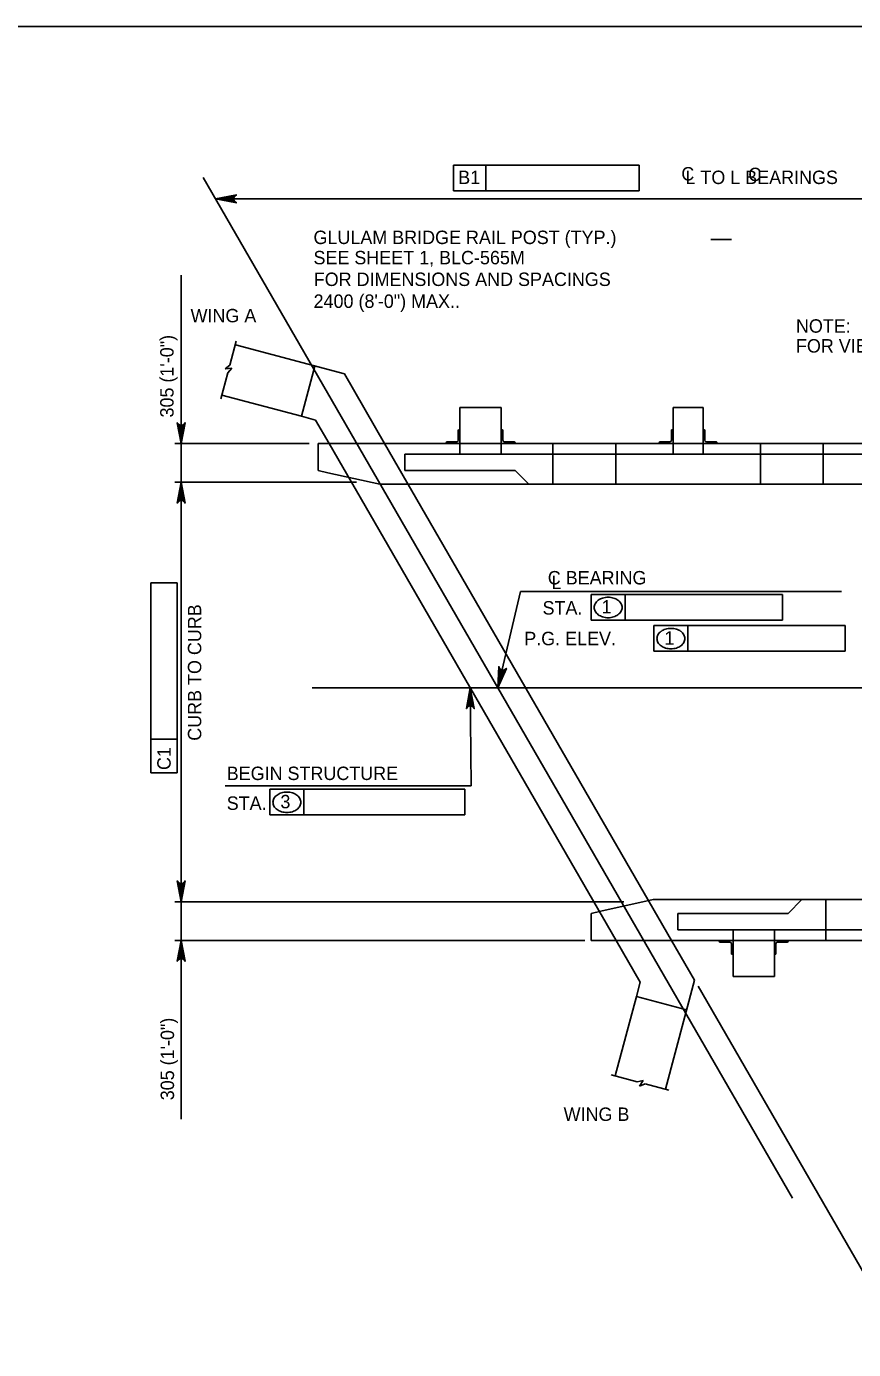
# Model space of a CAD drawing. Extents: x 638268 to 640277, y 295465 to 298435.
# Drawn here: x 638478.1 to 638663, y 296936.4 to 297232.5 of the extents above; entities that cross this region are included whole.
import ezdxf

# ---------------------------------------------------------------- set-up
doc = ezdxf.new("R2010")
doc.units = 0
for name, color, linetype in [('2', 7, 'Continuous'), ('3', 7, 'Continuous'), ('4', 7, 'Continuous')]:
    doc.layers.add(name, color=color, linetype=linetype)

msp = doc.modelspace()

# ---------------------------------------------------------------- linework, layer by layer
at = {"layer": '2'}
for p, q in [((638475.46, 297232.46), (639261.46, 297232.46)), ((638549.18, 297154.71), (638524.78, 297161.24)), ((638539.56, 297145.23), (638542.57, 297156.48)), ((638558.17, 297139.14), (638549.18, 297154.71)), ((638539.56, 297145.23), (638521.77, 297150)), ((638575.01, 297147.23), (638584.25, 297147.23)), ((638575.01, 297147.23), (638575.01, 297136.74)), ((638584.25, 297147.23), (638584.25, 297136.74)), ((638622.68, 297147.23), (638622.68, 297136.74)), ((638629.4, 297147.23), (638622.68, 297147.23)), ((638629.4, 297147.23), (638622.68, 297147.23)), ((638629.4, 297147.23), (638629.4, 297136.74)), ((638542.71, 297144.39), (638539.56, 297145.23)), ((638542.71, 297144.39), (638545.74, 297139.14)), ((638574.65, 297142.05), (638574.65, 297139.86)), ((638574.83, 297142.23), (638575.01, 297142.23)), ((638575.01, 297142.23), (638575.01, 297139.14)), ((638584.43, 297142.23), (638584.25, 297142.23)), ((638584.25, 297142.23), (638584.25, 297139.14)), ((638584.61, 297142.05), (638584.61, 297139.86)), ((638622.31, 297142.05), (638622.31, 297139.86)), ((638622.5, 297142.23), (638622.68, 297142.23)), ((638622.68, 297142.23), (638622.68, 297139.14)), ((638629.59, 297142.23), (638629.4, 297142.23)), ((638629.4, 297142.23), (638629.4, 297139.14)), ((638629.77, 297142.05), (638629.77, 297139.86)), ((638543.27, 297133.75), (638543.27, 297139.14)), ((638543.27, 297139.14), (638755.15, 297139.14)), ((638575.01, 297139.14), (638543.27, 297139.14)), ((638543.27, 297139.14), (638543.27, 297133.11)), ((638545.74, 297139.14), (638609.93, 297027.96)), ((638558.17, 297139.14), (638622.36, 297027.96)), ((638571.92, 297139.32), (638571.92, 297139.14)), ((638575.01, 297139.14), (638571.92, 297139.14)), ((638572.1, 297139.5), (638574.29, 297139.5)), ((638575.01, 297139.14), (638584.25, 297139.14)), ((638584.25, 297139.14), (638587.34, 297139.14)), ((638607.96, 297139.14), (638584.25, 297139.14)), ((638587.16, 297139.5), (638584.98, 297139.5)), ((638587.34, 297139.32), (638587.34, 297139.14)), ((638595.8, 297139.14), (638595.8, 297130.02)), ((638608.04, 297139.14), (638755.13, 297139.14)), ((638609.87, 297139.14), (638609.87, 297130.02)), ((638619.59, 297139.32), (638619.59, 297139.14)), ((638622.68, 297139.14), (638619.59, 297139.14)), ((638619.77, 297139.5), (638621.95, 297139.5)), ((638630.66, 297139.14), (638621.42, 297139.14)), ((638629.4, 297139.14), (638622.68, 297139.14)), ((638629.4, 297139.14), (638632.5, 297139.14)), ((638632.31, 297139.5), (638630.13, 297139.5)), ((638632.5, 297139.32), (638632.5, 297139.14)), ((638642.21, 297139.14), (638642.21, 297130.02)), ((638656.23, 297139.14), (638656.24, 297130.02)), ((638562.69, 297136.74), (638607.87, 297136.74)), ((638562.69, 297136.74), (638562.69, 297133.11)), ((638735.71, 297136.74), (638607.87, 297136.74)), ((638543.27, 297133.11), (638545.44, 297132.62)), ((638545.44, 297132.62), (638557.12, 297130.02)), ((638562.69, 297133.11), (638587.33, 297133.11)), ((638590.42, 297130.02), (638587.33, 297133.11)), ((638590.42, 297130.02), (638557.12, 297130.02)), ((638590.42, 297130.02), (638606.58, 297130.02)), ((638590.42, 297130.02), (638741.28, 297130.02)), ((638604.36, 297033.99), (638606.53, 297034.48)), ((638606.53, 297034.48), (638618.21, 297037.09)), ((638651.51, 297037.09), (638618.21, 297037.09)), ((638651.51, 297037.09), (638648.42, 297033.99)), ((638651.51, 297037.09), (638667.67, 297037.09)), ((638651.51, 297037.09), (638802.37, 297037.09)), ((638656.89, 297027.96), (638656.89, 297037.09)), ((638604.36, 297027.96), (638604.36, 297033.99)), ((638623.78, 297033.99), (638648.42, 297033.99)), ((638623.78, 297030.36), (638623.78, 297033.99)), ((638623.78, 297030.36), (638668.96, 297030.36)), ((638636.1, 297019.87), (638636.1, 297030.36)), ((638645.34, 297019.87), (638645.34, 297030.36)), ((638636.1, 297027.96), (638604.36, 297027.96)), ((638609.93, 297027.96), (638615.33, 297018.61)), ((638627.5, 297019.06), (638622.36, 297027.96)), ((638633.01, 297027.78), (638633.01, 297027.96)), ((638636.1, 297027.96), (638633.01, 297027.96)), ((638633.19, 297027.6), (638635.38, 297027.6)), ((638635.74, 297025.06), (638635.74, 297027.24)), ((638636.1, 297027.96), (638645.34, 297027.96)), ((638636.1, 297024.87), (638636.1, 297027.96)), ((638645.34, 297027.96), (638648.43, 297027.96)), ((638669.05, 297027.96), (638645.34, 297027.96)), ((638645.34, 297024.87), (638645.34, 297027.96)), ((638645.7, 297025.06), (638645.7, 297027.24)), ((638648.25, 297027.6), (638646.07, 297027.6)), ((638648.43, 297027.78), (638648.43, 297027.96)), ((638635.92, 297024.87), (638636.1, 297024.87)), ((638645.52, 297024.87), (638645.34, 297024.87)), ((638636.1, 297019.87), (638645.34, 297019.87)), ((638615.33, 297018.61), (638614.48, 297015.46)), ((638627.5, 297019.06), (638620.96, 296994.66)), ((638614.48, 297015.46), (638609.71, 296997.67)), ((638614.48, 297015.46), (638625.72, 297012.45))]:
    msp.add_line(p, q, dxfattribs=at)
for centre, radius, start, end in [((638574.83, 297142.05), 0.182, 90, 179.9984), ((638584.43, 297142.05), 0.182, 0.0016, 90), ((638622.5, 297142.05), 0.182, 90, 179.9984), ((638629.59, 297142.05), 0.182, 0.0016, 90), ((638572.1, 297139.32), 0.182, 90, 179.9984), ((638574.29, 297139.86), 0.364, 270, 359.9984), ((638584.98, 297139.86), 0.364, 180.0016, 270), ((638587.16, 297139.32), 0.182, 0.0016, 90), ((638619.77, 297139.32), 0.182, 90, 179.9984), ((638621.95, 297139.86), 0.364, 270, 359.9984), ((638630.13, 297139.86), 0.364, 180.0016, 270), ((638632.31, 297139.32), 0.182, 0.0016, 90), ((638633.19, 297027.78), 0.182, 180.0016, 270), ((638635.38, 297027.24), 0.364, 0.0016, 90), ((638646.07, 297027.24), 0.364, 90, 179.9984), ((638648.25, 297027.78), 0.182, 270, 359.9984), ((638635.92, 297025.06), 0.182, 180.0016, 270), ((638645.52, 297025.06), 0.182, 270, 359.9984)]:
    msp.add_arc(centre, radius, start, end, dxfattribs=at)
at = {"layer": '3'}
for p, q in [((638517.58, 297198.67), (638649.41, 296970.33)), ((638523.56, 297156.7), (638524.99, 297162.04)), ((638523.56, 297156.7), (638522.47, 297155.88)), ((638522.47, 297155.88), (638524.02, 297155.98)), ((638524.02, 297155.98), (638523.1, 297154.96)), ((638521.53, 297149.13), (638523.1, 297154.96)), ((638608.85, 296997.9), (638614.68, 296996.34)), ((638616.02, 296996.64), (638614.68, 296996.34)), ((638615.16, 296995.33), (638616.02, 296996.64)), ((638616.42, 296995.87), (638615.16, 296995.33)), ((638616.42, 296995.87), (638621.75, 296994.44))]:
    msp.add_line(p, q, dxfattribs=at)
msp.add_lwpolyline([(638523.29, 297194.39), (638523.29, 297193.4), (638520.34, 297193.9)], close=True, dxfattribs=at)
at = {"layer": '4'}
for p, q in [((638573.56, 297201.44), (638580.79, 297201.44)), ((638573.56, 297195.67), (638573.56, 297201.44)), ((638580.79, 297195.67), (638580.79, 297201.44)), ((638580.79, 297201.44), (638615.08, 297201.44)), ((638615.08, 297201.44), (638615.08, 297195.67)), ((638615.08, 297195.67), (638573.56, 297195.67)), ((638520.34, 297193.9), (638711.75, 297193.9)), ((638631.15, 297184.76), (638635.78, 297184.76)), ((638512.67, 296988), (638512.67, 297176.84)), ((638541.29, 297139.14), (638511.23, 297139.14)), ((638551.87, 297130.49), (638511.23, 297130.49)), ((638511.77, 297107.95), (638505.86, 297107.96)), ((638505.86, 297073), (638505.86, 297107.96)), ((638511.77, 297065.43), (638511.77, 297107.95)), ((638583.5, 297084.5), (638588.55, 297106.01)), ((638660.36, 297106.01), (638588.55, 297106.01)), ((638604.37, 297105.4), (638611.95, 297105.4)), ((638604.37, 297099.63), (638604.37, 297105.4)), ((638611.95, 297099.63), (638611.95, 297105.4)), ((638611.95, 297105.4), (638647.13, 297105.4)), ((638647.13, 297105.4), (638647.13, 297099.63)), ((638604.37, 297099.63), (638647.13, 297099.63)), ((638618.42, 297098.43), (638625.99, 297098.43)), ((638618.42, 297092.66), (638618.42, 297098.43)), ((638625.99, 297092.66), (638625.99, 297098.43)), ((638625.99, 297098.43), (638661.18, 297098.43)), ((638661.18, 297098.43), (638661.18, 297092.66)), ((638618.42, 297092.66), (638661.18, 297092.66)), ((638541.99, 297084.5), (638827.01, 297084.5)), ((638577.28, 297084.5), (638577.55, 297062.57)), ((638505.86, 297065.44), (638505.86, 297073)), ((638511.77, 297072.99), (638505.86, 297073)), ((638505.86, 297065.44), (638511.77, 297065.43)), ((638522.47, 297062.57), (638577.55, 297062.57)), ((638532.52, 297056.04), (638532.52, 297061.81)), ((638532.52, 297061.81), (638540.1, 297061.81)), ((638540.1, 297056.04), (638540.1, 297061.81)), ((638540.1, 297061.81), (638576.11, 297061.81)), ((638576.11, 297061.81), (638576.11, 297056.04)), ((638532.52, 297056.04), (638576.11, 297056.04)), ((638611.65, 297036.61), (638511.23, 297036.61)), ((638602.93, 297027.96), (638511.23, 297027.96)), ((638628.28, 297017.71), (638675.2, 296936.44))]:
    msp.add_line(p, q, dxfattribs=at)
for points in [[(638520.34, 297193.9), (638525, 297194.77), (638524.64, 297194.52), (638524.46, 297194.21), (638524.4, 297193.9), (638524.46, 297193.58), (638524.64, 297193.27), (638525, 297193.02), (638520.34, 297193.9), (638524.64, 297193.27), (638524.46, 297193.58), (638520.34, 297193.9), (638524.4, 297193.9), (638524.46, 297194.21), (638520.34, 297193.9), (638524.64, 297194.52)], [(638512.67, 297139.14), (638511.8, 297143.8), (638512.05, 297143.44), (638512.36, 297143.25), (638512.67, 297143.2), (638512.98, 297143.25), (638513.3, 297143.44), (638513.55, 297143.8), (638512.67, 297139.14), (638513.3, 297143.44), (638512.98, 297143.25), (638512.67, 297139.14), (638512.67, 297143.2), (638512.36, 297143.25), (638512.67, 297139.14), (638512.05, 297143.44)], [(638512.67, 297130.49), (638513.55, 297125.82), (638513.3, 297126.18), (638512.98, 297126.37), (638512.67, 297126.42), (638512.36, 297126.37), (638512.05, 297126.18), (638511.8, 297125.82), (638512.67, 297130.49), (638512.05, 297126.18), (638512.36, 297126.37), (638512.67, 297130.49), (638512.67, 297126.42), (638512.98, 297126.37), (638512.67, 297130.49), (638513.3, 297126.18)], [(638583.5, 297084.5), (638583.71, 297089.24), (638583.87, 297088.84), (638584.13, 297088.58), (638584.43, 297088.46), (638584.74, 297088.44), (638585.09, 297088.55), (638585.41, 297088.84), (638583.5, 297084.5), (638585.09, 297088.55), (638584.74, 297088.44), (638583.5, 297084.5), (638584.43, 297088.46), (638584.13, 297088.58), (638583.5, 297084.5), (638583.87, 297088.84)], [(638577.28, 297084.5), (638578.21, 297079.85), (638577.96, 297080.21), (638577.65, 297080.39), (638577.33, 297080.44), (638577.02, 297080.39), (638576.71, 297080.2), (638576.47, 297079.83), (638577.28, 297084.5), (638576.71, 297080.2), (638577.02, 297080.39), (638577.28, 297084.5), (638577.33, 297080.44), (638577.65, 297080.39), (638577.28, 297084.5), (638577.96, 297080.21)], [(638512.67, 297036.61), (638511.8, 297041.27), (638512.05, 297040.91), (638512.36, 297040.73), (638512.67, 297040.67), (638512.98, 297040.73), (638513.3, 297040.91), (638513.55, 297041.27), (638512.67, 297036.61), (638513.3, 297040.91), (638512.98, 297040.73), (638512.67, 297036.61), (638512.67, 297040.67), (638512.36, 297040.73), (638512.67, 297036.61), (638512.05, 297040.91)], [(638512.67, 297027.96), (638513.55, 297023.3), (638513.3, 297023.66), (638512.98, 297023.85), (638512.67, 297023.9), (638512.36, 297023.85), (638512.05, 297023.66), (638511.8, 297023.3), (638512.67, 297027.96), (638512.05, 297023.66), (638512.36, 297023.85), (638512.67, 297027.96), (638512.67, 297023.9), (638512.98, 297023.85), (638512.67, 297027.96), (638513.3, 297023.66)]]:
    msp.add_lwpolyline(points, dxfattribs=at)
for points in [[(638512.19, 297142.02), (638513.15, 297142.02), (638512.67, 297139.14)], [(638512.19, 297127.6), (638513.15, 297127.6), (638512.67, 297130.49)], [(638512.19, 297039.5), (638513.15, 297039.5), (638512.67, 297036.61)], [(638512.19, 297025.08), (638513.15, 297025.08), (638512.67, 297027.96)]]:
    msp.add_lwpolyline(points, close=True, dxfattribs=at)
for centre, radius, start, end in [((638606.75, 297102.47), 1.71, 150.6308, 180), ((638607.43, 297102.09), 2.49, 126.3544, 150.6308), ((638607.87, 297101.49), 3.23, 106.9552, 126.3544), ((638608.16, 297100.54), 4.22, 90, 106.9552), ((638608.16, 297100.54), 4.22, 73.0448, 90), ((638608.45, 297101.49), 3.23, 53.6456, 73.0448), ((638608.89, 297102.09), 2.49, 29.3692, 53.6456), ((638609.57, 297102.47), 1.71, 0, 29.3692), ((638606.75, 297102.47), 1.71, 180, 209.3692), ((638607.43, 297102.85), 2.49, 209.3692, 233.6456), ((638607.87, 297103.45), 3.23, 233.6456, 253.0448), ((638608.16, 297104.39), 4.22, 253.0448, 270), ((638608.16, 297104.39), 4.22, 270, 286.9552), ((638608.45, 297103.45), 3.23, 286.9552, 306.3544), ((638608.89, 297102.85), 2.49, 306.3544, 330.6308), ((638609.57, 297102.47), 1.71, 330.6308, 0), ((638621.47, 297095.12), 2.49, 126.3544, 150.6308), ((638621.91, 297094.52), 3.23, 106.9552, 126.3544), ((638622.2, 297093.57), 4.22, 90, 106.9552), ((638622.2, 297093.57), 4.22, 73.0448, 90), ((638622.49, 297094.52), 3.23, 53.6456, 73.0448), ((638622.93, 297095.12), 2.49, 29.3692, 53.6456), ((638620.79, 297095.5), 1.71, 150.6308, 180), ((638620.79, 297095.5), 1.71, 180, 209.3692), ((638621.47, 297095.88), 2.49, 209.3692, 233.6456), ((638621.91, 297096.48), 3.23, 233.6456, 253.0448), ((638622.49, 297096.48), 3.23, 286.9552, 306.3544), ((638622.93, 297095.88), 2.49, 306.3544, 330.6308), ((638623.61, 297095.5), 1.71, 0, 29.3692), ((638623.61, 297095.5), 1.71, 330.6308, 0), ((638622.2, 297097.43), 4.22, 253.0448, 270), ((638622.2, 297097.43), 4.22, 270, 286.9552), ((638536.31, 297056.95), 4.22, 90, 106.9552), ((638536.31, 297056.95), 4.22, 73.0448, 90), ((638534.9, 297058.88), 1.71, 150.6308, 180), ((638534.9, 297058.88), 1.71, 180, 209.3692), ((638535.58, 297058.5), 2.49, 126.3544, 150.6308), ((638536.02, 297057.9), 3.23, 106.9552, 126.3544), ((638536.6, 297057.9), 3.23, 53.6456, 73.0448), ((638537.04, 297058.5), 2.49, 29.3692, 53.6456), ((638537.71, 297058.88), 1.71, 0, 29.3692), ((638537.71, 297058.88), 1.71, 330.6308, 0), ((638535.58, 297059.26), 2.49, 209.3692, 233.6456), ((638536.02, 297059.86), 3.23, 233.6456, 253.0448), ((638536.31, 297060.81), 4.22, 253.0448, 270), ((638536.31, 297060.81), 4.22, 270, 286.9552), ((638536.6, 297059.86), 3.23, 286.9552, 306.3544), ((638537.04, 297059.26), 2.49, 306.3544, 330.6308)]:
    msp.add_arc(centre, radius, start, end, dxfattribs=at)

# ---------------------------------------------------------------- texts
for s, p in [('C', (638624.53, 297198)), ('L TO L BEARINGS', (638625.45, 297197.2)), ('C', (638639.5, 297197.86)), ('B1', (638574.63, 297197.2)), ('GLULAM BRIDGE RAIL POST (TYP.)', (638542.26, 297183.77)), ('SEE SHEET 1, BLC-565M', (638542.26, 297179.24)), ('FOR DIMENSIONS AND SPACINGS', (638542.32, 297174.39)), ('2400 (8\'-0") MAX..', (638542.28, 297169.49)), ('WING A', (638514.76, 297166.26)), ('NOTE:', (638650.17, 297163.94)), ('FOR VIEW B-B SEE SHEET 4.', (638650.17, 297159.5)), ('C BEARING', (638594.66, 297107.62)), ('L', (638595.48, 297106.57)), ('STA.', (638593.49, 297100.88)), ('1', (638606.71, 297101.12)), ('P.G. ELEV.', (638589.4, 297094.02)), ('1', (638620.75, 297094.15)), ('BEGIN STRUCTURE', (638522.85, 297063.85)), ('STA.', (638522.85, 297057.18)), ('3', (638534.86, 297057.53)), ('WING B', (638598.21, 296987.59))]:
    msp.add_text(s, height=3, dxfattribs=at).set_placement(p)
for s, rotation, p in [('305 (1\'-0")', 90, (638510.97, 297144.97)), ('CURB TO CURB', 90, (638517.16, 297072.64)), ('C1', 89.9382, (638510.31, 297066.09)), ('305 (1\'-0")', 90, (638511.07, 296992.21))]:
    msp.add_text(s, height=3, rotation=rotation, dxfattribs=at).set_placement(p)

doc.saveas('drawing.dxf')
